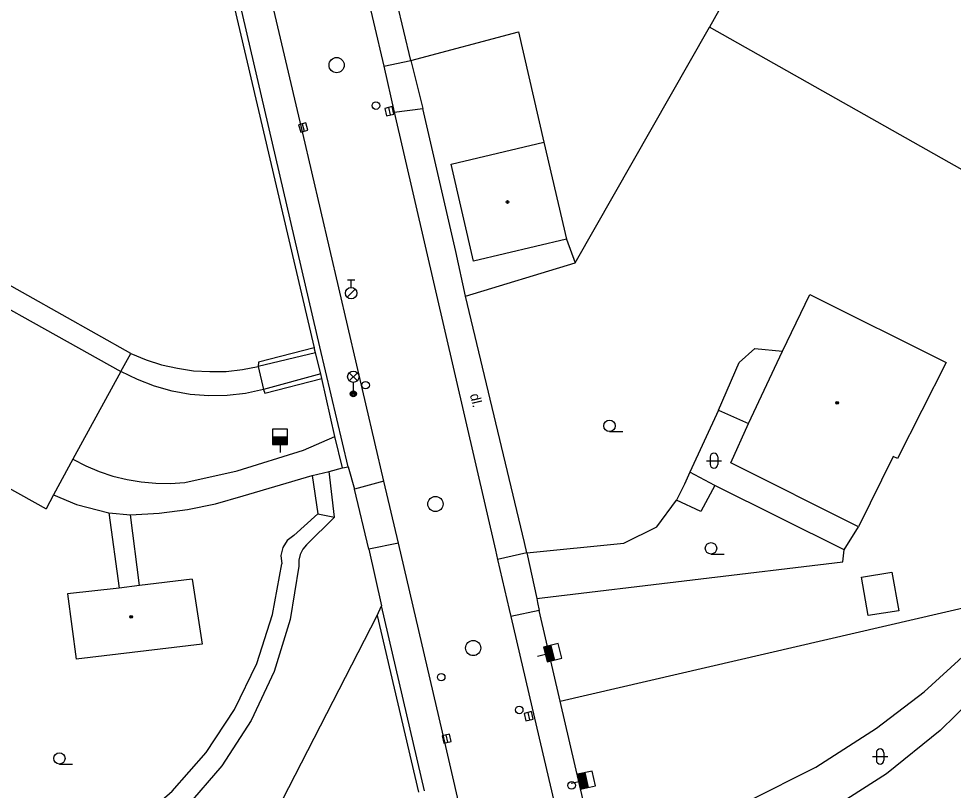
# Model space of a CAD drawing. Extents: x -600309 to -598967, y -1161267 to -1160292.
# Drawn here: x -600131.5 to -600069.9, y -1160709.1 to -1160658.3 of the extents above; entities that cross this region are included whole.
import ezdxf

# ---------------------------------------------------------------- set-up
doc = ezdxf.new("R2010")
doc.units = 0
for name, color, linetype in [('Level 10', 7, 'Continuous'), ('Level 11', 7, 'Continuous'), ('Level 27', 7, 'Continuous'), ('Level 28', 7, 'Continuous'), ('Level 31', 7, 'Continuous'), ('Level 33', 7, 'Continuous'), ('Level 36', 7, 'Continuous'), ('Level 39', 7, 'Continuous'), ('Level 40', 7, 'Continuous'), ('Level 5', 7, 'Continuous'), ('Level 51', 7, 'Continuous'), ('Level 54', 7, 'Continuous'), ('Level 7', 7, 'Continuous'), ('Level 8', 7, 'Continuous')]:
    doc.layers.add(name, color=color, linetype=linetype)

msp = doc.modelspace()

# ---------------------------------------------------------------- linework, layer by layer
at = {"layer": 'Level 10'}
for points in [[(-600112.2, -1160641.1), (-600107.45, -1160661.4)], [(-600112.78, -1160665.83), (-600117.96, -1160643.76)], [(-600107.45, -1160661.4), (-600106.76, -1160664.44)], [(-600106.76, -1160664.44), (-600100.0809, -1160693.301), (-600099.94, -1160693.9099)], [(-600107.43, -1160688.76), (-600112.78, -1160665.83)], [(-600106.4699, -1160692.84), (-600107.43, -1160688.76)], [(-600103.4099, -1160705.95), (-600106.4699, -1160692.84)], [(-600099.94, -1160693.9099), (-600099.1806, -1160697.2009), (-600099.07, -1160697.68)], [(-600099.07, -1160697.68), (-600097.52, -1160704.37)], [(-600097.52, -1160704.37), (-600095.45, -1160713.2)], [(-600094.9, -1160742.93), (-600094.9864, -1160742.5546), (-600103.4099, -1160705.95)]]:
    msp.add_lwpolyline(points, dxfattribs=at)
at = {"layer": 'Level 11'}
for points in [[(-600107.45, -1160661.4), (-600105.65, -1160661.04)], [(-600106.76, -1160664.44), (-600104.88, -1160664.2)], [(-600124.1, -1160680.34), (-600137.7, -1160672.7)], [(-600124.77, -1160681.52), (-600124.1, -1160680.34)], [(-600124.1, -1160680.34), (-600123.11, -1160680.75), (-600122.09, -1160681.08), (-600121.04, -1160681.32), (-600119.98, -1160681.48), (-600118.9099, -1160681.54), (-600117.83, -1160681.52), (-600116.76, -1160681.4), (-600115.71, -1160681.2)], [(-600115.71, -1160681.2), (-600115.37, -1160682.7199)], [(-600115.37, -1160682.7199), (-600116.56, -1160682.9699), (-600117.76, -1160683.11), (-600118.98, -1160683.13), (-600120.19, -1160683.04), (-600121.38, -1160682.82), (-600122.55, -1160682.5), (-600123.68, -1160682.06), (-600124.77, -1160681.52)], [(-600112.73, -1160686.71), (-600110.6599, -1160685.81)], [(-600117.1, -1160688.07), (-600112.73, -1160686.71)], [(-600127.93, -1160687.3), (-600127.08, -1160687.74), (-600126.2, -1160688.11), (-600125.29, -1160688.42), (-600124.36, -1160688.65), (-600123.42, -1160688.81), (-600122.46, -1160688.89), (-600121.51, -1160688.9), (-600120.55, -1160688.84)], [(-600120.55, -1160688.84), (-600117.1, -1160688.07)], [(-600112.17, -1160688.38), (-600111.05, -1160688.11)], [(-600111.05, -1160688.11), (-600110.1599, -1160687.88)], [(-600110.7, -1160691.12), (-600111.05, -1160688.11)], [(-600116.71, -1160689.73), (-600112.17, -1160688.38)], [(-600112.17, -1160688.38), (-600111.79, -1160690.9099)], [(-600107.43, -1160688.76), (-600109.38, -1160689.28)], [(-600129.2, -1160689.65), (-600127.69, -1160690.29)], [(-600124.13, -1160690.9699), (-600122.25, -1160690.86), (-600120.38, -1160690.62), (-600118.53, -1160690.24), (-600116.71, -1160689.73)], [(-600127.69, -1160690.29), (-600125.55, -1160690.85)], [(-600125.55, -1160690.85), (-600124.88, -1160695.8)], [(-600125.55, -1160690.85), (-600124.13, -1160690.9699)], [(-600123.53, -1160695.62), (-600124.13, -1160690.9699)], [(-600111.79, -1160690.9099), (-600113.38, -1160692.33)], [(-600112.53, -1160692.95), (-600110.7, -1160691.12)], [(-600111.79, -1160690.9099), (-600110.7, -1160691.12)], [(-600113.38, -1160692.33), (-600113.8, -1160692.67), (-600114.09, -1160693.13), (-600114.2199, -1160693.6599), (-600114.17, -1160694.2)], [(-600112.53, -1160692.95), (-600112.78, -1160693.24), (-600112.96, -1160693.59), (-600113.04, -1160693.9699), (-600113.03, -1160694.36)], [(-600106.4699, -1160692.84), (-600108.43, -1160693.24)], [(-600098.01, -1160693.48), (-600099.94, -1160693.9099)], [(-600129.83, -1160714.7), (-600126.77, -1160713.25), (-600123.93, -1160711.4), (-600121.38, -1160709.18), (-600119.14, -1160706.63), (-600117.27, -1160703.81), (-600115.81, -1160700.76), (-600114.77, -1160697.53), (-600114.17, -1160694.2)], [(-600113.03, -1160694.36), (-600113.61, -1160697.88), (-600114.6599, -1160701.3), (-600116.18, -1160704.53), (-600118.12, -1160707.52), (-600120.46, -1160710.23), (-600123.14, -1160712.58), (-600126.13, -1160714.54), (-600129.35, -1160716.08)], [(-600097.2, -1160697.27), (-600099.07, -1160697.68)], [(-600124.96, -1160730.4), (-600124.08, -1160729.1599), (-600107.87, -1160697.61)]]:
    msp.add_lwpolyline(points, dxfattribs=at)
at = {"layer": 'Level 27'}
for p, q in [((-600107.1385, -1160664.1369), (-600107.0215, -1160664.6231)), ((-600112.8216, -1160665.2105), (-600112.6784, -1160665.6895)), ((-600097.9567, -1160703.9965), (-600097.8433, -1160704.4835)), ((-600103.3591, -1160705.477), (-600103.2409, -1160705.9628))]:
    msp.add_line(p, q, dxfattribs=at)
for points in [[(-600107.3816, -1160664.1955), (-600107.2645, -1160664.6816), (-600106.7784, -1160664.5645), (-600106.8955, -1160664.0784)], [(-600113.0611, -1160665.2821), (-600112.9179, -1160665.7611), (-600112.4389, -1160665.6179), (-600112.5821, -1160665.1389)], [(-600098.2002, -1160704.0533), (-600098.0867, -1160704.5402), (-600097.5998, -1160704.4267), (-600097.7133, -1160703.9398)], [(-600103.602, -1160705.5361), (-600103.4838, -1160706.0219), (-600102.998, -1160705.9037), (-600103.1162, -1160705.4179)]]:
    msp.add_lwpolyline(points, close=True, dxfattribs=at)
for centre in [(-600110.55, -1160661.34), (-600104.04, -1160690.26), (-600101.55, -1160699.75)]:
    msp.add_circle(centre, 0.5, dxfattribs=at)
at = {"layer": 'Level 28'}
for p, q in [((-600109.84, -1160675.495), (-600109.34, -1160675.495)), ((-600109.59, -1160675.995), (-600109.59, -1160675.495)), ((-600109.848, -1160676.642), (-600109.318, -1160676.112)), ((-600114.78, -1160685.84), (-600113.78, -1160685.84)), ((-600114.78, -1160685.89), (-600113.78, -1160685.89)), ((-600114.78, -1160685.94), (-600113.78, -1160685.94)), ((-600114.78, -1160685.99), (-600113.78, -1160685.99)), ((-600114.78, -1160686.04), (-600113.78, -1160686.04)), ((-600114.78, -1160686.09), (-600113.78, -1160686.09)), ((-600114.78, -1160686.14), (-600113.78, -1160686.14)), ((-600114.78, -1160686.19), (-600113.78, -1160686.19)), ((-600114.78, -1160686.24), (-600113.78, -1160686.24)), ((-600114.78, -1160686.29), (-600113.78, -1160686.29)), ((-600114.28, -1160686.34), (-600114.28, -1160686.87)), ((-600096.8675, -1160699.6835), (-600096.6259, -1160700.6539)), ((-600096.8189, -1160699.6714), (-600096.5774, -1160700.6418)), ((-600096.7704, -1160699.6594), (-600096.5288, -1160700.6297)), ((-600096.7219, -1160699.6473), (-600096.4803, -1160700.6177)), ((-600096.6734, -1160699.6352), (-600096.4318, -1160700.6056)), ((-600096.6249, -1160699.6231), (-600096.3833, -1160700.5935)), ((-600096.5763, -1160699.611), (-600096.3348, -1160700.5814)), ((-600096.5278, -1160699.599), (-600096.2862, -1160700.5693)), ((-600096.4793, -1160699.5869), (-600096.2377, -1160700.5573)), ((-600096.4308, -1160699.5748), (-600096.1892, -1160700.5452)), ((-600096.7952, -1160700.1808), (-600097.3095, -1160700.3088)), ((-600094.6367, -1160708.058), (-600094.4224, -1160709.0348)), ((-600094.5878, -1160708.0473), (-600094.3736, -1160709.0241)), ((-600094.539, -1160708.0366), (-600094.3248, -1160709.0134)), ((-600094.4901, -1160708.0259), (-600094.2759, -1160709.0027)), ((-600094.4413, -1160708.0152), (-600094.2271, -1160708.9919)), ((-600094.3925, -1160708.0045), (-600094.1782, -1160708.9812)), ((-600094.3436, -1160707.9937), (-600094.1294, -1160708.9705)), ((-600094.2948, -1160707.983), (-600094.0806, -1160708.9598)), ((-600094.246, -1160707.9723), (-600094.0317, -1160708.9491)), ((-600094.1971, -1160707.9616), (-600093.9829, -1160708.9384)), ((-600094.5784, -1160708.5571), (-600095.0961, -1160708.6707))]:
    msp.add_line(p, q, dxfattribs=at)
for points in [[(-600114.78, -1160686.34), (-600113.78, -1160686.34), (-600113.78, -1160685.34), (-600114.78, -1160685.34)], [(-600096.916, -1160699.6956), (-600096.6744, -1160700.666), (-600095.704, -1160700.4244), (-600095.9456, -1160699.454)], [(-600094.6855, -1160708.0687), (-600094.4713, -1160709.0455), (-600093.4945, -1160708.8313), (-600093.7087, -1160707.8545)]]:
    msp.add_lwpolyline(points, close=True, dxfattribs=at)
for centre, radius in [((-600109.59, -1160676.37), 0.375), ((-600108.64, -1160682.43), 0.25), ((-600103.6599, -1160701.67), 0.25), ((-600095.07, -1160708.8), 0.25)]:
    msp.add_circle(centre, radius, dxfattribs=at)
at = {"layer": 'Level 31'}
for centre in [(-600107.96, -1160664.01), (-600098.52, -1160703.83)]:
    msp.add_circle(centre, 0.25, dxfattribs=at)
at = {"layer": 'Level 33'}
for p, q in [((-600109.715, -1160682.14), (-600109.185, -1160681.61)), ((-600109.715, -1160681.61), (-600109.185, -1160682.14)), ((-600109.45, -1160682.25), (-600109.45, -1160683))]:
    msp.add_line(p, q, dxfattribs=at)
for centre, radius in [((-600109.45, -1160681.875), 0.375), ((-600109.45, -1160683), 0.2), ((-600109.45, -1160683), 0.1445), ((-600109.45, -1160683), 0.0876)]:
    msp.add_circle(centre, radius, dxfattribs=at)
at = {"layer": 'Level 36'}
for p, q in [((-600092.57, -1160685.485), (-600091.695, -1160685.485)), ((-600086.186, -1160687.4059), (-600085.186, -1160687.4059)), ((-600085.936, -1160687.1559), (-600085.936, -1160687.6559)), ((-600085.436, -1160687.1559), (-600085.436, -1160687.6559)), ((-600085.88, -1160693.555), (-600085.005, -1160693.555)), ((-600074.986, -1160706.646), (-600074.986, -1160707.146)), ((-600074.486, -1160706.646), (-600074.486, -1160707.146)), ((-600075.236, -1160706.896), (-600074.236, -1160706.896)), ((-600128.82, -1160707.395), (-600127.945, -1160707.395))]:
    msp.add_line(p, q, dxfattribs=at)
for centre in [(-600092.5701, -1160685.1099), (-600085.8801, -1160693.1799), (-600128.8201, -1160707.0199)]:
    msp.add_circle(centre, 0.375, dxfattribs=at)
for centre, start, end in [((-600085.6857, -1160687.1562), 0, 180), ((-600085.6857, -1160687.6562), 180, 0), ((-600074.7357, -1160706.6463), 0, 180), ((-600074.7357, -1160707.1463), 180, 0)]:
    msp.add_arc(centre, 0.25, start, end, dxfattribs=at)
at = {"layer": 'Level 39'}
for centre, radius in [((-600099.29, -1160670.36), 0.09), ((-600099.29, -1160670.36), 0.0398), ((-600077.56, -1160683.6), 0.09), ((-600077.56, -1160683.6), 0.0398), ((-600124.08, -1160697.69), 0.09), ((-600124.08, -1160697.69), 0.0398)]:
    msp.add_circle(centre, radius, dxfattribs=at)
at = {"layer": 'Level 5'}
for points in [[(-600103.01, -1160667.86), (-600096.89, -1160666.4099)], [(-600096.89, -1160666.4099), (-600095.4, -1160672.81)], [(-600101.53, -1160674.26), (-600103.01, -1160667.86)], [(-600095.4, -1160672.81), (-600101.53, -1160674.26)], [(-600138.39, -1160673.92), (-600124.77, -1160681.52)], [(-600081.1599, -1160680.2), (-600079.37, -1160676.45)], [(-600079.37, -1160676.45), (-600070.39, -1160680.94)], [(-600083.4, -1160684.95), (-600081.1599, -1160680.2)], [(-600070.39, -1160680.94), (-600073.59, -1160687.27)], [(-600124.77, -1160681.52), (-600127.93, -1160687.3)], [(-600084.57, -1160687.54), (-600083.4, -1160684.95)], [(-600137.06, -1160686.4699), (-600129.7, -1160690.57)], [(-600127.93, -1160687.3), (-600129.2, -1160689.65)], [(-600076.17, -1160691.76), (-600084.57, -1160687.54)], [(-600073.87, -1160687.14), (-600076.17, -1160691.76)], [(-600073.59, -1160687.27), (-600073.87, -1160687.14)], [(-600129.2, -1160689.65), (-600129.7, -1160690.57)], [(-600120.06, -1160695.21), (-600123.53, -1160695.62)], [(-600120.06, -1160695.21), (-600119.42, -1160699.49)], [(-600124.88, -1160695.8), (-600128.28, -1160696.18)], [(-600128.28, -1160696.18), (-600127.71, -1160700.48)], [(-600123.53, -1160695.62), (-600124.88, -1160695.8)], [(-600119.42, -1160699.49), (-600127.71, -1160700.48)]]:
    msp.add_lwpolyline(points, dxfattribs=at)
at = {"layer": 'Level 51'}
for points in [[(-600072.93, -1160635.52), (-600085.98, -1160658.83)], [(-600105.65, -1160661.04), (-600098.56, -1160659.14)], [(-600098.56, -1160659.14), (-600096.89, -1160666.4099)], [(-600094.83, -1160674.36), (-600085.98, -1160658.83)], [(-600059.15, -1160673.99), (-600085.98, -1160658.83)], [(-600095.4, -1160672.81), (-600094.83, -1160674.36)], [(-600084.03, -1160680.94), (-600082.99, -1160680.01)], [(-600082.99, -1160680.01), (-600081.1599, -1160680.2)], [(-600085.38, -1160684.07), (-600084.03, -1160680.94)], [(-600085.38, -1160684.07), (-600087.27, -1160688.17)], [(-600087.27, -1160688.17), (-600087.63, -1160688.96)], [(-600087.63, -1160688.96), (-600088.1599, -1160690)], [(-600089.46, -1160691.77), (-600088.1599, -1160690)], [(-600091.63, -1160692.83), (-600089.46, -1160691.77)], [(-600077.11, -1160693.29), (-600076.17, -1160691.76)], [(-600098.01, -1160693.48), (-600091.63, -1160692.83)], [(-600077.19, -1160694.06), (-600077.11, -1160693.29)], [(-600097.36, -1160696.48), (-600097.01, -1160696.44), (-600077.19, -1160694.06)], [(-600095.81, -1160703.25), (-600068.6, -1160696.95)], [(-600071.84, -1160702.63), (-600069.06, -1160700.12)], [(-600074.9699, -1160705.04), (-600071.84, -1160702.63)], [(-600078.98, -1160707.61), (-600074.9699, -1160705.04)], [(-600083.43, -1160709.83), (-600078.98, -1160707.61)]]:
    msp.add_lwpolyline(points, dxfattribs=at)
at = {"layer": 'Level 54'}
for points in [[(-600085.38, -1160684.07), (-600083.4, -1160684.95)], [(-600085.62, -1160689.05), (-600087.27, -1160688.17)], [(-600085.62, -1160689.05), (-600086.56, -1160690.75)], [(-600077.11, -1160693.29), (-600085.62, -1160689.05)], [(-600086.56, -1160690.75), (-600088.1599, -1160690)], [(-600075.9699, -1160695.08), (-600073.9699, -1160694.75)], [(-600073.9699, -1160694.75), (-600073.5, -1160697.29)], [(-600075.52, -1160697.61), (-600075.9699, -1160695.08)], [(-600073.5, -1160697.29), (-600075.52, -1160697.61)], [(-600067.69, -1160702.15), (-600070.78, -1160705.18)], [(-600070.78, -1160705.18), (-600074.32, -1160708.04)], [(-600074.32, -1160708.04), (-600078.27, -1160710.57)]]:
    msp.add_lwpolyline(points, dxfattribs=at)
at = {"layer": 'Level 7'}
for points in [[(-600120.28, -1160644.75), (-600112.04, -1160679.96)], [(-600111.65, -1160679.9), (-600119.84, -1160644.64)], [(-600105.65, -1160661.04), (-600107.05, -1160655.2199)], [(-600102.7, -1160673.63), (-600104.88, -1160664.2)], [(-600102.05, -1160676.57), (-600102.7, -1160673.63)], [(-600102.05, -1160676.57), (-600094.83, -1160674.36)], [(-600098.01, -1160693.48), (-600098.1749, -1160692.7899), (-600102.05, -1160676.57)], [(-600112.04, -1160679.96), (-600115.69, -1160680.9099)], [(-600111.94, -1160680.3), (-600112.04, -1160679.96)], [(-600109.8, -1160687.8), (-600111.65, -1160679.9)], [(-600111.94, -1160680.3), (-600115.71, -1160681.2)], [(-600111.58, -1160681.69), (-600111.94, -1160680.3)], [(-600115.69, -1160680.9099), (-600115.71, -1160681.2)], [(-600111.58, -1160681.69), (-600115.37, -1160682.7199)], [(-600115.28, -1160682.95), (-600111.52, -1160681.99)], [(-600111.52, -1160681.99), (-600111.58, -1160681.69)], [(-600110.6599, -1160685.81), (-600111.52, -1160681.99)], [(-600115.37, -1160682.7199), (-600115.28, -1160682.95)], [(-600110.1599, -1160687.88), (-600110.6599, -1160685.81)], [(-600110.1599, -1160687.88), (-600109.8, -1160687.8)], [(-600109.8, -1160687.8), (-600109.38, -1160689.28)], [(-600108.43, -1160693.24), (-600107.6, -1160696.9699)], [(-600107.87, -1160697.61), (-600107.6, -1160696.9699)], [(-600104.77, -1160709.17), (-600107.6, -1160696.9699)], [(-600095.81, -1160703.25), (-600097.2, -1160697.27)], [(-600107.87, -1160697.61), (-600105.15, -1160709.25)], [(-600093.62, -1160712.7199), (-600095.81, -1160703.25)]]:
    msp.add_lwpolyline(points, dxfattribs=at)
at = {"layer": 'Level 8'}
for points in [[(-600105.65, -1160661.04), (-600104.88, -1160664.2)], [(-600108.43, -1160693.24), (-600109.38, -1160689.28)], [(-600098.01, -1160693.48), (-600097.36, -1160696.48), (-600097.3127, -1160696.7427), (-600097.2, -1160697.27)]]:
    msp.add_lwpolyline(points, dxfattribs=at)

# ---------------------------------------------------------------- texts
at = {"layer": 'Level 40'}
msp.add_text('dl.', height=0.65, rotation=283.37, dxfattribs=at).set_placement((-600101.77, -1160683.06))

doc.saveas('drawing.dxf')
